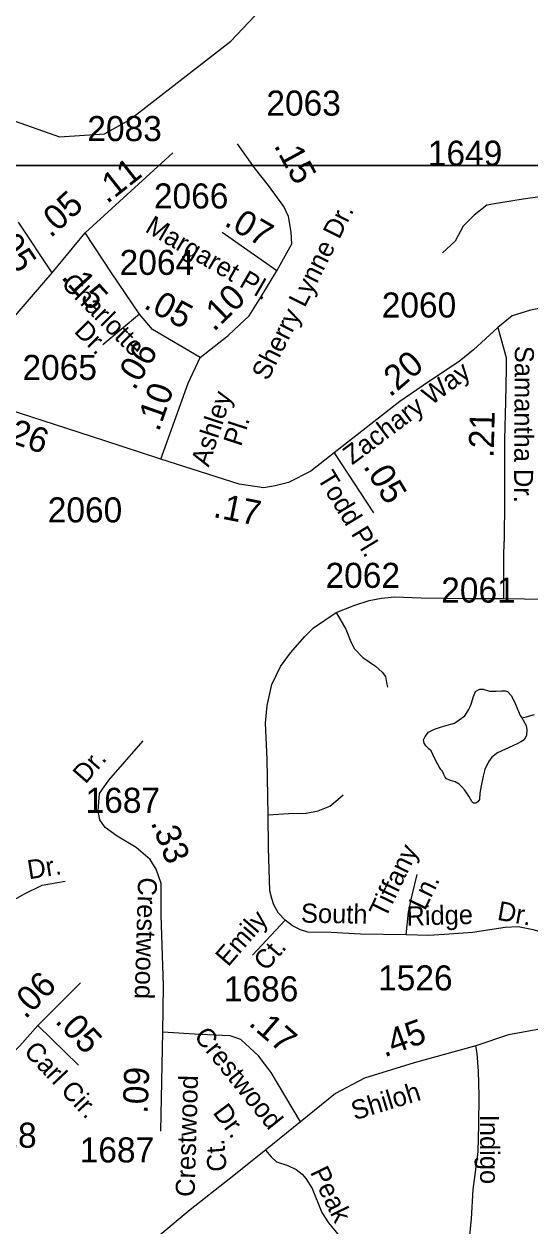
# Model space of a CAD drawing. Extents: x 2082433 to 2279600, y 546599 to 755198.
# Drawn here: x 2132963 to 2135489, y 669186 to 675182 of the extents above; entities that cross this region are included whole.
import ezdxf

# ---------------------------------------------------------------- set-up
doc = ezdxf.new("R2010")
doc.units = 0
for name, color, linetype in [('Exist Hydrographic Creek Single Shore', 7, 'Continuous'), ('Exist Hydrographic Pond Under 1500 Sq Ft', 7, 'Continuous'), ('Exist Road Non-System Type 51', 7, 'Continuous'), ('Exist Road Non-System Type 51 Label', 7, 'Continuous'), ('Exist Road Secondary Mileage Hundredths English Label', 7, 'Continuous'), ('Exist Road Secondary Type 51 Attributed', 7, 'Continuous'), ('Exist Road Secondary Type 51 Label', 7, 'Continuous'), ('Exist Road Secondary Type 51 Number Label', 7, 'Continuous'), ('Map Preparation Inset Cut Line', 7, 'Continuous')]:
    doc.layers.add(name, color=color, linetype=linetype)

msp = doc.modelspace()

# ---------------------------------------------------------------- linework, layer by layer
at = {"layer": 'Exist Hydrographic Creek Single Shore'}
for points in [[(2129429, 673759.7), (2129703, 673901.7), (2129875.6, 674077.1), (2130143, 674322.5), (2130233.8, 674422.3), (2130366.9, 674482), (2130674.9, 674531.5), (2130808, 674581.2), (2130948.9, 674742.4), (2131107, 674801.5), (2131482, 674767.6), (2131865, 674795.9), (2132165, 674871.8), (2132322.9, 674871.8), (2132605.9, 674807), (2133140.1, 674619), (2133365, 674634.2), (2133489.9, 674703.8), (2133996, 675096.9), (2134146.1, 675254.6), (2134526, 675955.5), (2134625.1, 676022.3), (2134675.1, 676149.2), (2134674.1, 676306.7)], [(2135447.7, 671720.3), (2135469, 671726.4), (2135511, 671736.7)]]:
    msp.add_lwpolyline(points, dxfattribs=at)
at = {"layer": 'Exist Hydrographic Pond Under 1500 Sq Ft'}
msp.add_lwpolyline([(2135447.7, 671720.3), (2135469.4, 671682.6), (2135473.7, 671660.8), (2135471.7, 671632.7), (2135459.6, 671610.7), (2135443.8, 671600.5), (2135423.9, 671590.5), (2135325.9, 671546.1), (2135298.4, 671523.9), (2135282.4, 671502), (2135264.1, 671463.8), (2135254.7, 671429.9), (2135245.1, 671381.9), (2135238.9, 671345.5), (2135237.1, 671313.8), (2135229.1, 671301.6), (2135219.2, 671295.8), (2135213.1, 671295.5), (2135207.1, 671295.6), (2135199.1, 671303.7), (2135183.1, 671329.6), (2135173.1, 671345.3), (2135163.1, 671359.4), (2135149.1, 671377.4), (2135134.8, 671389.2), (2135114.7, 671401.2), (2135092.7, 671409), (2135072.8, 671416.9), (2135064.6, 671425), (2135058.5, 671438.9), (2135052.7, 671454.8), (2135044.3, 671463), (2135034.7, 671476.6), (2135018.5, 671506.6), (2135006.2, 671534.9), (2134996.1, 671556.6), (2134984.2, 671566.6), (2134968.3, 671580.3), (2134959.8, 671594.6), (2134957.8, 671610.3), (2134966, 671628.5), (2134981.6, 671648.5), (2135011.5, 671664.6), (2135047.6, 671676.6), (2135093.3, 671688.8), (2135111.4, 671695), (2135135.4, 671711.2), (2135163.5, 671731.3), (2135183.1, 671763.2), (2135195, 671789.4), (2135206.9, 671827.3), (2135213.1, 671843.4), (2135217, 671851.4), (2135228.5, 671859.4), (2135238.5, 671863.5), (2135254.7, 671863.5), (2135286.7, 671853.8), (2135320.7, 671853.9), (2135346.6, 671856.1), (2135364.8, 671856.2), (2135376.9, 671852.3), (2135396.6, 671830.3), (2135414.9, 671792.2), (2135439.1, 671732.6), (2135447.7, 671720.3)], dxfattribs=at)
at = {"layer": 'Exist Road Non-System Type 51'}
msp.add_line((2134266, 670711.8), (2134103.5, 670536.8), dxfattribs=at)
for points in [[(2135357.6, 672315.8), (2135358.6, 672522), (2135359.6, 672601.2)], [(2134521.2, 672247), (2134613.9, 672282.5), (2134686.8, 672305.4), (2134747.2, 672317.9), (2134811.8, 672324.1), (2134945.1, 672320), (2135176.3, 672315.8), (2135357.6, 672315.8)], [(2135357.6, 672315.8), (2135666.9, 672311.6), (2135889.8, 672303.3)], [(2134181.6, 671236.7), (2134176.4, 671513.8), (2134168.1, 671695), (2134177.5, 671782.5), (2134200.4, 671886.7), (2134244.1, 671976.2), (2134294.1, 672045), (2134364.9, 672126.2), (2134408.7, 672170), (2134521.2, 672247)], [(2134521.2, 672247), (2134569.1, 672163.7), (2134594.1, 672099.1), (2134612.8, 672065.8), (2134654.5, 672022.1), (2134717, 671978.3), (2134750.3, 671949.2), (2134767, 671926.2), (2134773.2, 671897.1), (2134777.4, 671874.2)], [(2134181.6, 671236.7), (2134283.7, 671243), (2134371.2, 671245.1), (2134431.6, 671257.6), (2134489.9, 671280.5), (2134529.5, 671313.8), (2134556.6, 671336.7)], [(2134266, 670711.8), (2134233.7, 670747.2), (2134210.8, 670788.8), (2134200.4, 670820.1), (2134190, 670857.6), (2134183.7, 671072.2), (2134181.6, 671236.7)], [(2132903.6, 670807.6), (2132966.1, 670843), (2133053.6, 670886.8), (2133168.2, 670905.5)], [(2134871.1, 670638.9), (2134881.6, 670751.3), (2134900.3, 670836.8), (2134925.3, 670938.8)], [(2134871.1, 670638.9), (2134642, 670640.9), (2134497.2, 670649.3), (2134380.6, 670651.4), (2134343.1, 670663.9), (2134303.5, 670682.6), (2134266, 670711.8)], [(2135694, 670613.9), (2135612.7, 670632.6), (2135504.4, 670663.9), (2135429.4, 670678.4), (2135364.8, 670674.3), (2135202.4, 670649.3), (2135085.7, 670640.9), (2134983.6, 670634.7), (2134871.1, 670638.9)], [(2135250.3, 668651.5), (2135208.6, 668764), (2135183.6, 668839), (2135181.5, 668899.4), (2135175.3, 669007.8), (2135196.1, 669222.3), (2135205.5, 669368.1), (2135230.5, 669555.6), (2135232.6, 669691), (2135235.7, 669834.8), (2135231.5, 669957.7), (2135225.3, 670047.2), (2135219, 670084.7)], [(2134168.1, 669564), (2134197.2, 669530.6), (2134224.3, 669505.6), (2134280.6, 669486.9), (2134322.2, 669468.1), (2134351.4, 669445.2), (2134370.1, 669422.3), (2134401.4, 669372.3), (2134449.3, 669253.6), (2134482.6, 669201.5), (2134536.8, 669136.9), (2134593, 669070.3), (2134607.6, 669041.1), (2134630.5, 668930.7)]]:
    msp.add_lwpolyline(points, dxfattribs=at)
at = {"layer": 'Exist Road Secondary Type 51 Attributed'}
for points in [[(2134225.8, 673950.7), (2134300.2, 674084.7), (2134296.9, 674144.2), (2134283.7, 674221.9), (2134260.5, 674271.6), (2134183, 674377), (2134113.2, 674464.4), (2134029, 674584.1)], [(2133268.3, 674139.3), (2133706.7, 674539.5)], [(2135981.5, 673871.9), (2135904.4, 674130.2), (2135875.2, 674209.4), (2135827.3, 674263.5), (2135767.5, 674300.1), (2135685.6, 674326), (2135612.7, 674326), (2135537.7, 674319.8), (2135454.4, 674307.3), (2135331.5, 674288.5), (2135273.2, 674278.1), (2135210.7, 674228.1), (2135154.4, 674173.9), (2135114.9, 674099), (2135052.4, 674040.6)], [(2133104.6, 673940.8), (2132935.9, 674193.8)], [(2134225.8, 673950.7), (2133952.9, 674142.6)], [(2133104.6, 673940.8), (2133268.3, 674139.3)], [(2133539.5, 673734.1), (2133400.6, 673940.8), (2133268.3, 674139.3)], [(2132606.9, 673365.3), (2133104.6, 673940.8)], [(2133842.2, 673517.5), (2133982.6, 673628.6), (2134040.5, 673682.4), (2134086.9, 673725.8), (2134144.8, 673818.4), (2134225.8, 673950.7)], [(2135981.5, 673871.9), (2135682.1, 673792.3), (2135490.8, 673754.6), (2135399.2, 673726.1), (2135328.4, 673667.7)], [(2133539.5, 673734.1), (2133356.7, 673581.3)], [(2133842.2, 673517.5), (2133604, 673658), (2133539.5, 673734.1)], [(2135328.4, 673667.7), (2135207.6, 673557.3), (2135134.7, 673499), (2134981.5, 673396.9), (2134839.9, 673299), (2134511.8, 673042.8)], [(2135328.4, 673667.7), (2135351.3, 673582.3), (2135370.1, 673517.8), (2135370.1, 673461.5), (2135366.9, 673296.9), (2135361.7, 673111.5), (2135361.7, 672813.7), (2135359.6, 672601.2)], [(2133647, 673011.5), (2133782.6, 673390.1), (2133842.2, 673517.5)], [(2133647, 673011.5), (2133362.3, 673104.5), (2132692.8, 673320.7), (2132606.9, 673365.3)], [(2134511.8, 673042.8), (2134394.1, 672951.1), (2134283.7, 672894.9), (2134217, 672878.2), (2134160.8, 672867.8), (2134038, 672886.4), (2133647, 673011.5)], [(2134511.8, 673042.8), (2134707.6, 672742.8)], [(2133655.6, 670153.5), (2133659.8, 670384.7), (2133648.3, 670736.8), (2133648.3, 670895.1), (2133623.3, 670965.9), (2133593.1, 671013.8), (2133522.3, 671074.2), (2133428.6, 671130.5), (2133369.2, 671174.2), (2133342.1, 671211.7), (2133333.8, 671257.6), (2133340, 671343), (2133385.9, 671409.6), (2133558.8, 671605.4)], [(2133032.8, 670186.8), (2133245.3, 670399.3)], [(2131889.1, 669391.1), (2132055.8, 669534.8), (2132216.2, 669668.1), (2132375.1, 669781.3), (2132766.1, 669955.6), (2132872.4, 670016), (2132943.2, 670084.7), (2133032.8, 670186.8)], [(2133032.8, 670186.8), (2133234.8, 669988.9)], [(2133646.3, 669659.8), (2133655.6, 670153.5)], [(2134344.1, 669705.6), (2134196.2, 669951.4), (2134133.7, 670034.7), (2134045.2, 670116), (2133993.1, 670134.7), (2133841.1, 670141.2), (2133655.6, 670153.5)], [(2136515.3, 670143.2), (2136340.3, 670154), (2135987.8, 670166.7), (2135748.1, 670180.6), (2135556.7, 670171.8), (2135381.2, 670139.3), (2135219, 670084.7), (2134911.3, 669999.5), (2134663, 669923.1), (2134517.4, 669846.6), (2134344.1, 669705.6)], [(2134344.1, 669705.6), (2134168.1, 669564), (2133987.9, 669420.2), (2133792.1, 669266.1), (2133319.2, 668870.3), (2133098.4, 668687), (2132893.2, 668512)]]:
    msp.add_lwpolyline(points, dxfattribs=at)
at = {"layer": 'Map Preparation Inset Cut Line'}
for points in [[(2146836.4, 674476.7), (2115667.4, 674476.7), (2146836.4, 703813.9)], [(2115667.4, 674476.7), (2179108.5, 674476.7), (2179108.5, 645771.4), (2163899.7, 645768.1), (2163899.7, 630228.2), (2103425.3, 630228.2), (2103425.3, 662094.1)]]:
    msp.add_lwpolyline(points, close=True, dxfattribs=at)

# ---------------------------------------------------------------- texts
at = {"layer": 'Exist Road Non-System Type 51 Label'}
for s, rotation, p in [('Tiffany', 64.195, (2134767.1, 670716.1)), ('Dr.', 8.97881, (2132987.8, 670915.1)), ('Ln.', 64.195, (2134964.4, 670755.2)), ('South', 358.99416, (2134345.1, 670699.6)), ('Ridge', 1.4699, (2134873.4, 670684.3)), ('Dr.', 349.81746, (2135321.4, 670714)), ('Emily', 49.10619, (2133981.9, 670475.2)), ('Ct.', 49.10619, (2134172.1, 670452.6)), ('Indigo', 270.06939, (2135239.7, 669740.9)), ('Peak', 295.92455, (2134389.7, 669454.7))]:
    msp.add_text(s, height=95, rotation=rotation, dxfattribs=at).set_placement(p)
at = {"layer": 'Exist Road Secondary Mileage Hundredths English Label'}
for s, rotation, p in [('.15', 298.53569, (2134208.1, 674575.8)), ('.11', 38.30318, (2133377.7, 674281.9)), ('.05', 42.47121, (2133096, 674111.4)), ('.07', 329.8677, (2133957.2, 674179.8)), ('.05', 304.018, (2132800.1, 674124.1)), ('.15', 312.53662, (2133144.5, 673916.7)), ('.05', 331.61812, (2133555.7, 673767.7)), ('.10', 44.1923, (2133911.2, 673643.8)), ('.06', 58.85766, (2133514.7, 673349.6)), ('.20', 40.52953, (2134790.3, 673316.9)), ('.10', 70.61468, (2133635.9, 673144.1)), ('.21', 88.54534, (2135307.2, 673017.1)), ('.26', 340.6789, (2132839, 673112.6)), ('.05', 301.15598, (2134654, 672975.6)), ('.17', 348.68222, (2133903.3, 672723.6)), ('.33', 291.297, (2133594.6, 671199)), ('.06', 45.50531, (2132969.7, 670214)), ('.05', 313.31786, (2133113.9, 670204.4)), ('.17', 319.26961, (2134079.3, 670191.2)), ('.45', 19.96088, (2134761.8, 670026.5)), ('.09', 87.76222, (2133580, 669744.9))]:
    msp.add_text(s, height=125, rotation=rotation, dxfattribs=at).set_placement(p)
at = {"layer": 'Exist Road Secondary Type 51 Label'}
for s, rotation, p in [('Margaret Pl.', 329.8677, (2133562.4, 674148.4)), ('Sherry Lynne Dr.', 63.24119, (2134179.9, 673397.7)), ('Charlotte', 314.98188, (2133144.2, 673881.8)), (' Dr.', 314.98188, (2133183.2, 673670.2)), ('Samantha Dr.', 269.65601, (2135413.4, 673576.8)), ('Zachary Way', 36.95606, (2134601.3, 672979.6)), ('Ashley', 72.0409, (2133884.9, 672968.6)), (' Pl.', 72.0409, (2134035.4, 673037.1)), ('Todd Pl.', 301.39116, (2134423.5, 672917.2)), ('Dr.', 48.84194, (2133270, 671387.2)), ('Crestwood', 268.39865, (2133532.9, 670926.1)), ('Crestwood', 308.87159, (2133807.5, 670131.4)), ('Carl Cir.', 313.31786, (2132957.6, 670052.5)), ('Crestwood', 88.32919, (2133814.5, 669330.1)), ('Shiloh', 16.96655, (2134613.2, 669712.8)), ('Dr.', 306.763, (2133902.6, 669751.2)), ('Ct.', 94.76232, (2133975.7, 669460.7))]:
    msp.add_text(s, height=95, rotation=rotation, dxfattribs=at).set_placement(p)
at = {"layer": 'Exist Road Secondary Type 51 Number Label'}
for s, p in [('2063', (2134172.8, 674724.8)), ('2083', (2133279.3, 674597.7)), ('1649', (2134978.7, 674474.8)), ('2066', (2133611.6, 674261.6)), ('2064', (2133440.6, 673930.2)), ('2060', (2134748.8, 673717.6)), ('2065', (2132955.7, 673406.3)), ('2060', (2133081.8, 672695.6)), ('2062', (2134468.2, 672369.1)), ('2061', (2135045.6, 672295.6)), ('1687', (2133270.5, 671246.9)), ('1526', (2134730.6, 670361)), ('1686', (2133960.8, 670306.5)), ('1818', (2132654.7, 669576.2)), ('1687', (2133241.2, 669502.9))]:
    msp.add_text(s, height=125, dxfattribs=at).set_placement(p)

doc.saveas('drawing.dxf')
